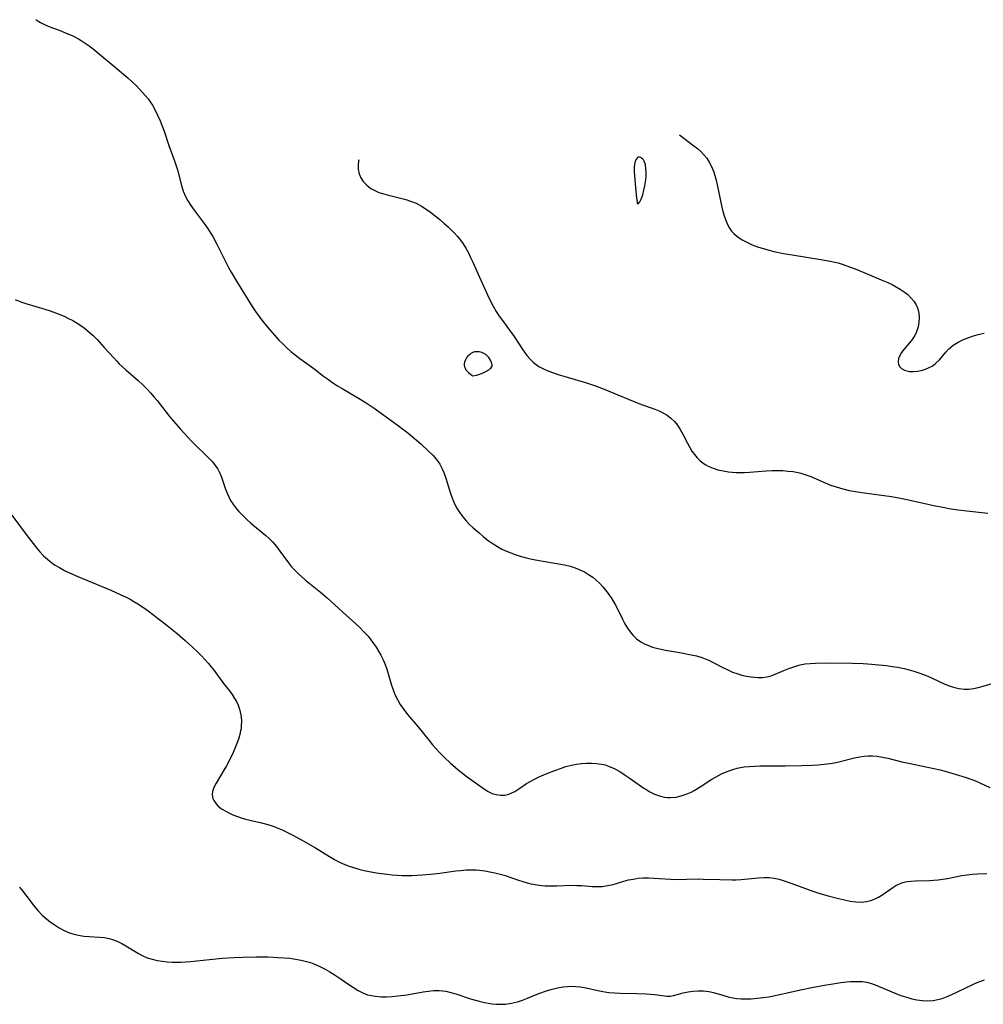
# Model space of a CAD drawing. Header units: inches. Extents: x 1073367 to 1082519, y 1569854 to 1574957.
# Tile 540 of 565: x 1080031 to 1080324, y 1574260 to 1574559. Entities that reach past the tile are written whole.
import ezdxf

# ---------------------------------------------------------------- set-up
doc = ezdxf.new("R2010")
doc.units = ezdxf.units.IN
doc.header["$MEASUREMENT"] = 0
doc.layers.add('CGG_CurvaNivelLidar_v1', color=7, linetype='Continuous', lineweight=30, true_color=0x008008)

msp = doc.modelspace()

# ---------------------------------------------------------------- linework, layer by layer
at = {"layer": 'CGG_CurvaNivelLidar_v1'}
for points in [[(1080035.6956, 1574559.0163, 85), (1080035.7582, 1574558.9642, 85), (1080037.0758, 1574558.136, 85), (1080038.5085, 1574557.4318, 85), (1080039.9487, 1574556.8586, 85), (1080042.8218, 1574555.8052, 85), (1080044.212, 1574555.2603, 85), (1080046.9498, 1574554.0746, 85), (1080048.6227, 1574553.2193, 85), (1080049.4955, 1574552.6994, 85), (1080050.7047, 1574551.9049, 85), (1080051.8923, 1574551.0556, 85), (1080053.0647, 1574550.1652, 85), (1080055.6836, 1574548.0611, 85), (1080058.5779, 1574545.6345, 85), (1080063.6148, 1574541.3163, 85), (1080065.0266, 1574540.05, 85), (1080066.1333, 1574539.0049, 85), (1080067.2061, 1574537.9341, 85), (1080068.238, 1574536.834, 85), (1080069.0355, 1574535.92, 85), (1080069.7918, 1574534.9771, 85), (1080070.477, 1574534.0312, 85), (1080071.1131, 1574533.0525, 85), (1080071.9465, 1574531.5832, 85), (1080072.695, 1574530.0622, 85), (1080073.4639, 1574528.2899, 85), (1080074.6443, 1574525.1689, 85), (1080076.1365, 1574520.8153, 85), (1080077.937, 1574515.8303, 85), (1080078.7028, 1574513.4005, 85), (1080079.969, 1574508.6625, 85), (1080080.5017, 1574506.9353, 85), (1080081.1714, 1574505.2779, 85), (1080081.8715, 1574503.9718, 85), (1080082.7933, 1574502.5473, 85), (1080083.8053, 1574501.1543, 85), (1080086.8851, 1574497.0831, 85), (1080087.856, 1574495.6955, 85), (1080088.8657, 1574494.1205, 85), (1080089.4454, 1574493.1406, 85), (1080090.6939, 1574490.8344, 85), (1080093.6016, 1574484.9918, 85), (1080094.239, 1574483.7773, 85), (1080095.0625, 1574482.31, 85), (1080096.6779, 1574479.6292, 85), (1080101.4308, 1574471.9378, 85), (1080102.4691, 1574470.3719, 85), (1080103.5509, 1574468.8359, 85), (1080104.7009, 1574467.3143, 85), (1080106.7809, 1574464.7869, 85), (1080108.183, 1574463.2076, 85), (1080109.5718, 1574461.7192, 85), (1080110.7332, 1574460.5315, 85), (1080111.9252, 1574459.3802, 85), (1080113.1571, 1574458.2771, 85), (1080114.5162, 1574457.167, 85), (1080115.9123, 1574456.1026, 85), (1080120.1234, 1574453.0348, 85), (1080123.0931, 1574450.7836, 85), (1080124.5949, 1574449.6758, 85), (1080125.9548, 1574448.7292, 85), (1080127.342, 1574447.8205, 85), (1080128.755, 1574446.9511, 85), (1080133.6984, 1574444.0785, 85), (1080136.0945, 1574442.5956, 85), (1080138.453, 1574441.029, 85), (1080141.4281, 1574438.9301, 85), (1080145.4926, 1574435.9336, 85), (1080148.6745, 1574433.4703, 85), (1080150.0149, 1574432.3805, 85), (1080152.6244, 1574430.1637, 85), (1080155.1335, 1574427.8872, 85), (1080156.3113, 1574426.6985, 85), (1080157.3847, 1574425.4477, 85), (1080158.3999, 1574423.9783, 85), (1080159.0363, 1574422.8179, 85), (1080159.6419, 1574421.4251, 85), (1080160.2394, 1574419.7878, 85), (1080161.7135, 1574415.0894, 85), (1080162.1631, 1574413.7809, 85), (1080162.8303, 1574412.1897, 85), (1080163.622, 1574410.6541, 85), (1080164.5397, 1574409.1886, 85), (1080165.4464, 1574407.9757, 85), (1080166.4355, 1574406.8209, 85), (1080167.4902, 1574405.7177, 85), (1080168.5978, 1574404.6624, 85), (1080170.3393, 1574403.1288, 85), (1080171.7166, 1574401.9642, 85), (1080173.1308, 1574400.84, 85), (1080174.6014, 1574399.7889, 85), (1080175.9289, 1574398.9648, 85), (1080177.3077, 1574398.2186, 85), (1080178.7318, 1574397.5493, 85), (1080180.0102, 1574397.0277, 85), (1080181.3147, 1574396.5585, 85), (1080182.8423, 1574396.0743, 85), (1080184.3913, 1574395.6419, 85), (1080185.9568, 1574395.2557, 85), (1080187.5348, 1574394.9125, 85), (1080189.2341, 1574394.5924, 85), (1080194.566, 1574393.7399, 85), (1080196.3136, 1574393.4085, 85), (1080198.0274, 1574392.9981, 85), (1080199.5686, 1574392.5163, 85), (1080200.9835, 1574391.9503, 85), (1080202.3471, 1574391.2822, 85), (1080203.6543, 1574390.5162, 85), (1080204.8966, 1574389.651, 85), (1080205.9848, 1574388.757, 85), (1080207.0117, 1574387.7856, 85), (1080207.9792, 1574386.7466, 85), (1080208.8069, 1574385.7517, 85), (1080209.59, 1574384.7154, 85), (1080210.7064, 1574383.0587, 85), (1080211.5846, 1574381.5664, 85), (1080212.4005, 1574380.0383, 85), (1080213.9428, 1574376.952, 85), (1080214.6909, 1574375.525, 85), (1080215.5038, 1574374.1626, 85), (1080216.2582, 1574373.0983, 85), (1080217.0861, 1574372.1093, 85), (1080218.2312, 1574370.9894, 85), (1080219.4993, 1574370.0345, 85), (1080220.6249, 1574369.3989, 85), (1080221.8232, 1574368.875, 85), (1080223.0793, 1574368.4441, 85), (1080224.316, 1574368.1047, 85), (1080225.6689, 1574367.7937, 85), (1080227.048, 1574367.5193, 85), (1080231.8967, 1574366.6926, 85), (1080234.8299, 1574366.134, 85), (1080236.4296, 1574365.7493, 85), (1080237.9967, 1574365.2819, 85), (1080239.0722, 1574364.8923, 85), (1080240.1244, 1574364.4521, 85), (1080241.4709, 1574363.8064, 85), (1080244.4399, 1574362.229, 85), (1080246.1077, 1574361.4015, 85), (1080247.4023, 1574360.8546, 85), (1080248.7199, 1574360.3825, 85), (1080250.1439, 1574359.9587, 85), (1080251.5745, 1574359.6176, 85), (1080253.0014, 1574359.3631, 85), (1080255.0113, 1574359.165, 85), (1080256.4423, 1574359.1746, 85), (1080257.8339, 1574359.3588, 85), (1080259.0687, 1574359.7043, 85), (1080260.2864, 1574360.1737, 85), (1080262.9525, 1574361.3369, 85), (1080264.4345, 1574361.942, 85), (1080265.9579, 1574362.4869, 85), (1080266.9215, 1574362.7774, 85), (1080267.9015, 1574363.0227, 85), (1080269.4808, 1574363.3061, 85), (1080271.0013, 1574363.4752, 85), (1080272.5444, 1574363.5733, 85), (1080275.6783, 1574363.6276, 85), (1080283.7551, 1574363.5154, 85), (1080287.0876, 1574363.4218, 85), (1080288.462, 1574363.3545, 85), (1080290.6837, 1574363.1947, 85), (1080294.1192, 1574362.8254, 85), (1080295.8241, 1574362.5845, 85), (1080297.5165, 1574362.3007, 85), (1080299.4836, 1574361.8952, 85), (1080300.99, 1574361.5176, 85), (1080302.4785, 1574361.0909, 85), (1080303.9467, 1574360.6192, 85), (1080305.3912, 1574360.1047, 85), (1080306.7082, 1574359.5878, 85), (1080307.995, 1574359.03, 85), (1080311.8709, 1574357.196, 85), (1080313.3144, 1574356.6372, 85), (1080314.782, 1574356.1885, 85), (1080316.2658, 1574355.8657, 85), (1080317.7588, 1574355.6921, 85), (1080318.5062, 1574355.6711, 85), (1080319.1928, 1574355.6955, 85), (1080320.6144, 1574355.8622, 85), (1080322.0416, 1574356.1491, 85), (1080323.4771, 1574356.5178, 85), (1080328.6622, 1574358.0378, 85)], [(1080231.2451, 1574524.0689, 86), (1080231.2875, 1574524.0347, 86), (1080235.6493, 1574520.7322, 86), (1080236.715, 1574519.8638, 86), (1080237.7253, 1574518.9525, 86), (1080238.6693, 1574517.9671, 86), (1080239.5219, 1574516.9122, 86), (1080240.2686, 1574515.7843, 86), (1080240.9618, 1574514.4439, 86), (1080241.5359, 1574513.0281, 86), (1080241.9891, 1574511.6581, 86), (1080242.3825, 1574510.2516, 86), (1080242.7314, 1574508.8198, 86), (1080244.1293, 1574502.0835, 86), (1080244.4433, 1574500.7216, 86), (1080244.8096, 1574499.3994, 86), (1080245.1827, 1574498.3072, 86), (1080245.6106, 1574497.2601, 86), (1080246.2545, 1574495.9779, 86), (1080247.0382, 1574494.817, 86), (1080247.7439, 1574494.0448, 86), (1080248.5426, 1574493.3499, 86), (1080249.1851, 1574492.8778, 86), (1080250.5178, 1574492.0479, 86), (1080251.9122, 1574491.3213, 86), (1080253.3815, 1574490.6636, 86), (1080254.9098, 1574490.0702, 86), (1080256.658, 1574489.4868, 86), (1080258.4523, 1574488.9795, 86), (1080259.911, 1574488.6288, 86), (1080262.877, 1574488.0363, 86), (1080265.4646, 1574487.5982, 86), (1080274.2003, 1574486.218, 86), (1080277.0059, 1574485.7006, 86), (1080279.4248, 1574485.1246, 86), (1080280.4152, 1574484.8427, 86), (1080281.8368, 1574484.3817, 86), (1080283.2407, 1574483.8685, 86), (1080284.6296, 1574483.3141, 86), (1080288.9778, 1574481.475, 86), (1080292.4936, 1574480.0434, 86), (1080294.5621, 1574479.1567, 86), (1080295.869, 1574478.5384, 86), (1080297.1338, 1574477.8751, 86), (1080298.3433, 1574477.1578, 86), (1080299.508, 1574476.3598, 86), (1080300.5871, 1574475.4991, 86), (1080301.5898, 1574474.5503, 86), (1080302.4576, 1574473.5304, 86), (1080303.1547, 1574472.4285, 86), (1080303.6679, 1574471.1794, 86), (1080303.97, 1574469.8579, 86), (1080304.0778, 1574468.5161, 86), (1080304.018, 1574467.1609, 86), (1080303.7681, 1574465.6722, 86), (1080303.3103, 1574464.2372, 86), (1080302.7201, 1574463.0395, 86), (1080301.9954, 1574461.9141, 86), (1080301.1832, 1574460.8633, 86), (1080299.4391, 1574458.8462, 86), (1080298.7548, 1574457.9283, 86), (1080298.2057, 1574456.9996, 86), (1080297.8374, 1574456.0739, 86), (1080297.6945, 1574455.1147, 86), (1080297.833, 1574454.2287, 86), (1080298.1579, 1574453.6075, 86), (1080298.6547, 1574453.0858, 86), (1080299.6295, 1574452.536, 86), (1080300.3402, 1574452.323, 86), (1080301.117, 1574452.1968, 86), (1080302.2904, 1574452.1546, 86), (1080303.522, 1574452.256, 86), (1080304.776, 1574452.4913, 86), (1080306.0189, 1574452.859, 86), (1080307.1287, 1574453.3228, 86), (1080307.975, 1574453.7919, 86), (1080309.0803, 1574454.6036, 86), (1080310.2127, 1574455.7036, 86), (1080312.1536, 1574458.0152, 86), (1080313.133, 1574459.0677, 86), (1080314.4399, 1574460.1237, 86), (1080315.9261, 1574461.0407, 86), (1080317.5436, 1574461.8451, 86), (1080319.1907, 1574462.5189, 86), (1080320.5963, 1574462.9846, 86), (1080322.0417, 1574463.3859, 86), (1080323.8283, 1574463.8032, 86)], [(1080133.856, 1574516.4687, 85.5), (1080133.7672, 1574516.1183, 85.5), (1080133.6021, 1574514.833, 85.5), (1080133.6295, 1574513.5616, 85.5), (1080133.9068, 1574512.2384, 85.5), (1080134.4253, 1574510.9848, 85.5), (1080135.1683, 1574509.8319, 85.5), (1080136.2302, 1574508.7143, 85.5), (1080137.502, 1574507.7614, 85.5), (1080138.9418, 1574506.9824, 85.5), (1080139.947, 1574506.5748, 85.5), (1080140.9975, 1574506.2214, 85.5), (1080142.4393, 1574505.8, 85.5), (1080148.0637, 1574504.3721, 85.5), (1080149.5155, 1574503.9292, 85.5), (1080151.2517, 1574503.2391, 85.5), (1080152.9037, 1574502.3807, 85.5), (1080154.289, 1574501.4826, 85.5), (1080155.634, 1574500.5001, 85.5), (1080157.026, 1574499.4324, 85.5), (1080158.4023, 1574498.3194, 85.5), (1080159.688, 1574497.2065, 85.5), (1080160.9443, 1574496.0545, 85.5), (1080162.8727, 1574494.1495, 85.5), (1080163.7826, 1574493.1508, 85.5), (1080164.6866, 1574492.0497, 85.5), (1080165.5208, 1574490.8959, 85.5), (1080166.3483, 1574489.5667, 85.5), (1080167.1012, 1574488.1839, 85.5), (1080167.8006, 1574486.7619, 85.5), (1080168.4646, 1574485.3127, 85.5), (1080170.8535, 1574479.8886, 85.5), (1080172.8712, 1574475.4197, 85.5), (1080173.6893, 1574473.7275, 85.5), (1080174.5973, 1574472.0192, 85.5), (1080175.5812, 1574470.3616, 85.5), (1080176.4933, 1574468.9806, 85.5), (1080177.4502, 1574467.6351, 85.5), (1080179.6304, 1574464.7419, 85.5), (1080181.0398, 1574462.8027, 85.5), (1080183.6791, 1574458.7564, 85.5), (1080184.9049, 1574457.0283, 85.5), (1080185.8451, 1574455.9007, 85.5), (1080186.8824, 1574454.887, 85.5), (1080187.6893, 1574454.256, 85.5), (1080188.5529, 1574453.6909, 85.5), (1080189.1192, 1574453.3663, 85.5), (1080190.142, 1574452.8488, 85.5), (1080191.5121, 1574452.2581, 85.5), (1080192.934, 1574451.7282, 85.5), (1080194.3936, 1574451.2398, 85.5), (1080197.1438, 1574450.3966, 85.5), (1080202.7282, 1574448.7708, 85.5), (1080205.3827, 1574447.9033, 85.5), (1080208.3626, 1574446.7592, 85.5), (1080212.4716, 1574445.0496, 85.5), (1080218.8882, 1574442.4601, 85.5), (1080223.7902, 1574440.6738, 85.5), (1080225.2319, 1574440.0723, 85.5), (1080226.4003, 1574439.4998, 85.5), (1080227.5022, 1574438.8403, 85.5), (1080228.6524, 1574437.9585, 85.5), (1080229.693, 1574436.9449, 85.5), (1080230.6201, 1574435.815, 85.5), (1080231.4815, 1574434.5043, 85.5), (1080232.2567, 1574433.116, 85.5), (1080233.6412, 1574430.4245, 85.5), (1080234.3629, 1574429.0992, 85.5), (1080235.0403, 1574427.9839, 85.5), (1080235.7928, 1574426.8959, 85.5), (1080236.6169, 1574425.8884, 85.5), (1080237.5318, 1574424.987, 85.5), (1080238.7812, 1574424.0679, 85.5), (1080239.304, 1574423.761, 85.5), (1080239.9977, 1574423.4057, 85.5), (1080241.4355, 1574422.8086, 85.5), (1080242.9497, 1574422.3311, 85.5), (1080244.5219, 1574421.9621, 85.5), (1080246.1381, 1574421.6981, 85.5), (1080247.275, 1574421.5776, 85.5), (1080248.4241, 1574421.5051, 85.5), (1080249.6592, 1574421.4776, 85.5), (1080250.9011, 1574421.4975, 85.5), (1080252.5603, 1574421.5875, 85.5), (1080257.5577, 1574421.9843, 85.5), (1080259.3979, 1574422.0595, 85.5), (1080261.0044, 1574422.0721, 85.5), (1080262.603, 1574422.0298, 85.5), (1080264.1891, 1574421.9223, 85.5), (1080265.7574, 1574421.7354, 85.5), (1080267.302, 1574421.4509, 85.5), (1080268.0853, 1574421.2596, 85.5), (1080269.6292, 1574420.7839, 85.5), (1080271.1481, 1574420.2146, 85.5), (1080275.559, 1574418.327, 85.5), (1080277.1752, 1574417.6684, 85.5), (1080278.8169, 1574417.0763, 85.5), (1080280.9123, 1574416.4693, 85.5), (1080282.8182, 1574416.0403, 85.5), (1080284.749, 1574415.6866, 85.5), (1080286.6969, 1574415.3802, 85.5), (1080295.6228, 1574414.1767, 85.5), (1080298.3903, 1574413.7201, 85.5), (1080300.8564, 1574413.2096, 85.5), (1080306.6797, 1574411.8461, 85.5), (1080308.5754, 1574411.4354, 85.5), (1080311.3038, 1574410.9047, 85.5), (1080313.2127, 1574410.569, 85.5), (1080315.1251, 1574410.2604, 85.5), (1080318.5375, 1574409.781, 85.5), (1080324.8967, 1574409.0723, 85.5)], [(1080029.4064, 1574474.0256, 84.5), (1080031.1694, 1574473.3006, 84.5), (1080032.9948, 1574472.6801, 84.5), (1080038.3807, 1574471.0781, 84.5), (1080040.0321, 1574470.5451, 84.5), (1080041.6679, 1574469.9731, 84.5), (1080042.9859, 1574469.4734, 84.5), (1080044.2822, 1574468.9311, 84.5), (1080045.6333, 1574468.2928, 84.5), (1080046.9513, 1574467.5954, 84.5), (1080048.2352, 1574466.8438, 84.5), (1080049.3676, 1574466.116, 84.5), (1080050.4628, 1574465.3381, 84.5), (1080051.8171, 1574464.2481, 84.5), (1080053.1012, 1574463.0753, 84.5), (1080054.3227, 1574461.8354, 84.5), (1080056.4806, 1574459.4812, 84.5), (1080059.3399, 1574456.2742, 84.5), (1080060.2961, 1574455.249, 84.5), (1080061.041, 1574454.5089, 84.5), (1080063.0212, 1574452.6844, 84.5), (1080066.8045, 1574449.3716, 84.5), (1080068.0824, 1574448.2052, 84.5), (1080069.3651, 1574446.938, 84.5), (1080070.5959, 1574445.6142, 84.5), (1080071.5735, 1574444.4813, 84.5), (1080072.5233, 1574443.3206, 84.5), (1080076.3074, 1574438.5245, 84.5), (1080077.5187, 1574437.0596, 84.5), (1080079.6522, 1574434.592, 84.5), (1080081.7625, 1574432.2938, 84.5), (1080083.1064, 1574430.8985, 84.5), (1080088.1414, 1574425.9377, 84.5), (1080089.3172, 1574424.6748, 84.5), (1080090.1852, 1574423.6009, 84.5), (1080090.9424, 1574422.4672, 84.5), (1080091.5562, 1574421.295, 84.5), (1080092.0728, 1574420.0701, 84.5), (1080093.3411, 1574416.3904, 84.5), (1080093.7865, 1574415.2112, 84.5), (1080094.2928, 1574414.0567, 84.5), (1080094.8567, 1574412.9801, 84.5), (1080095.4967, 1574411.9449, 84.5), (1080096.2119, 1574410.9572, 84.5), (1080097.3504, 1574409.6363, 84.5), (1080098.5848, 1574408.3768, 84.5), (1080099.7776, 1574407.2316, 84.5), (1080101.0149, 1574406.119, 84.5), (1080105.6008, 1574402.3577, 84.5), (1080106.527, 1574401.5076, 84.5), (1080107.6261, 1574400.3629, 84.5), (1080108.7793, 1574398.9913, 84.5), (1080109.8683, 1574397.5613, 84.5), (1080112.4128, 1574394.0483, 84.5), (1080113.3975, 1574392.8435, 84.5), (1080114.4485, 1574391.687, 84.5), (1080115.5609, 1574390.5815, 84.5), (1080116.5732, 1574389.6647, 84.5), (1080117.6198, 1574388.7822, 84.5), (1080121.2034, 1574385.9807, 84.5), (1080122.2248, 1574385.1372, 84.5), (1080124.2289, 1574383.3789, 84.5), (1080128.8554, 1574379.1464, 84.5), (1080132.9064, 1574375.5213, 84.5), (1080134.1151, 1574374.3782, 84.5), (1080135.2828, 1574373.2032, 84.5), (1080136.6187, 1574371.7194, 84.5), (1080137.4751, 1574370.6518, 84.5), (1080138.286, 1574369.5519, 84.5), (1080139.0905, 1574368.3771, 84.5), (1080139.8469, 1574367.1745, 84.5), (1080140.5451, 1574365.9412, 84.5), (1080141.2237, 1574364.5676, 84.5), (1080141.8168, 1574363.157, 84.5), (1080142.3128, 1574361.7535, 84.5), (1080143.7699, 1574356.8615, 84.5), (1080144.2461, 1574355.4239, 84.5), (1080144.7987, 1574354.0205, 84.5), (1080145.548, 1574352.4922, 84.5), (1080146.4217, 1574351.0237, 84.5), (1080147.4897, 1574349.4916, 84.5), (1080148.645, 1574348.0041, 84.5), (1080151.7037, 1574344.3288, 84.5), (1080155.1745, 1574340.0355, 84.5), (1080156.228, 1574338.788, 84.5), (1080158.3958, 1574336.3665, 84.5), (1080159.9419, 1574334.7613, 84.5), (1080161.6064, 1574333.2358, 84.5), (1080164.0575, 1574331.164, 84.5), (1080166.7597, 1574329.0539, 84.5), (1080171.9668, 1574325.3094, 84.5), (1080173.1126, 1574324.5753, 84.5), (1080174.3227, 1574324.0125, 84.5), (1080175.5956, 1574323.6349, 84.5), (1080176.9033, 1574323.459, 84.5), (1080178.1396, 1574323.4994, 84.5), (1080179.409, 1574323.7682, 84.5), (1080180.3324, 1574324.1216, 84.5), (1080181.2272, 1574324.5846, 84.5), (1080182.3945, 1574325.3372, 84.5), (1080184.7749, 1574326.9978, 84.5), (1080186.0377, 1574327.7465, 84.5), (1080187.3759, 1574328.4403, 84.5), (1080188.7709, 1574329.0924, 84.5), (1080191.7658, 1574330.3528, 84.5), (1080193.4033, 1574330.9946, 84.5), (1080195.0589, 1574331.5997, 84.5), (1080196.7319, 1574332.144, 84.5), (1080198.4229, 1574332.5981, 84.5), (1080199.9263, 1574332.8991, 84.5), (1080201.4654, 1574333.1072, 84.5), (1080203.0058, 1574333.2175, 84.5), (1080204.5398, 1574333.2264, 84.5), (1080206.0592, 1574333.124, 84.5), (1080207.5552, 1574332.8937, 84.5), (1080208.1138, 1574332.7686, 84.5), (1080208.6379, 1574332.6294, 84.5), (1080209.7084, 1574332.2753, 84.5), (1080211.4375, 1574331.5189, 84.5), (1080213.1182, 1574330.604, 84.5), (1080214.7617, 1574329.5806, 84.5), (1080215.9754, 1574328.7665, 84.5), (1080220.4392, 1574325.6304, 84.5), (1080221.3572, 1574325.0346, 84.5), (1080222.2891, 1574324.4862, 84.5), (1080223.7015, 1574323.7923, 84.5), (1080225.1523, 1574323.2524, 84.5), (1080226.6328, 1574322.8887, 84.5), (1080227.5619, 1574322.7643, 84.5), (1080228.4958, 1574322.7223, 84.5), (1080230.2288, 1574322.8632, 84.5), (1080231.7861, 1574323.2075, 84.5), (1080233.3203, 1574323.7267, 84.5), (1080234.8199, 1574324.4008, 84.5), (1080235.7365, 1574324.8942, 84.5), (1080237.536, 1574325.9891, 84.5), (1080241.0639, 1574328.2743, 84.5), (1080242.4141, 1574329.0779, 84.5), (1080244.0556, 1574329.9335, 84.5), (1080245.7448, 1574330.6749, 84.5), (1080247.4764, 1574331.288, 84.5), (1080248.7527, 1574331.6374, 84.5), (1080249.3322, 1574331.7644, 84.5), (1080250.8849, 1574332.0213, 84.5), (1080252.4617, 1574332.186, 84.5), (1080254.0567, 1574332.2828, 84.5), (1080255.6655, 1574332.3317, 84.5), (1080263.5081, 1574332.3689, 84.5), (1080268.4659, 1574332.4475, 84.5), (1080271.5192, 1574332.5622, 84.5), (1080273.3771, 1574332.6755, 84.5), (1080275.2199, 1574332.8383, 84.5), (1080277.0421, 1574333.0682, 84.5), (1080278.2491, 1574333.2702, 84.5), (1080279.308, 1574333.4873, 84.5), (1080284.3821, 1574334.7871, 84.5), (1080286.0591, 1574335.1304, 84.5), (1080287.3154, 1574335.3033, 84.5), (1080288.578, 1574335.3921, 84.5), (1080289.9276, 1574335.3864, 84.5), (1080291.2766, 1574335.2814, 84.5), (1080292.9014, 1574335.0354, 84.5), (1080294.5225, 1574334.6945, 84.5), (1080298.799, 1574333.6125, 84.5), (1080301.309, 1574333.0426, 84.5), (1080308.5028, 1574331.5971, 84.5), (1080310.413, 1574331.1523, 84.5), (1080311.9485, 1574330.7514, 84.5), (1080314.9863, 1574329.8813, 84.5), (1080318.3265, 1574328.8407, 84.5), (1080319.7786, 1574328.3337, 84.5), (1080321.1871, 1574327.7929, 84.5), (1080322.5396, 1574327.2135, 84.5), (1080325.5476, 1574325.7936, 84.5)], [(1080028.4418, 1574408.4666, 84), (1080033.0131, 1574402.2814, 84), (1080034.8505, 1574399.9033, 84), (1080035.8831, 1574398.6253, 84), (1080036.944, 1574397.3865, 84), (1080038.0492, 1574396.2047, 84), (1080039.2178, 1574395.1012, 84), (1080040.0111, 1574394.4446, 84), (1080041.3917, 1574393.4579, 84), (1080042.8484, 1574392.568, 84), (1080044.3628, 1574391.7528, 84), (1080045.921, 1574390.995, 84), (1080048.4494, 1574389.8726, 84), (1080058.4634, 1574385.6938, 84), (1080061.4916, 1574384.359, 84), (1080062.9146, 1574383.6783, 84), (1080064.313, 1574382.9537, 84), (1080065.5134, 1574382.2747, 84), (1080066.6934, 1574381.5593, 84), (1080068.3826, 1574380.4623, 84), (1080069.7769, 1574379.4931, 84), (1080071.1499, 1574378.4891, 84), (1080072.505, 1574377.4568, 84), (1080075.6149, 1574374.9727, 84), (1080078.5982, 1574372.5247, 84), (1080081.0363, 1574370.4543, 84), (1080083.4159, 1574368.3254, 84), (1080084.6736, 1574367.1394, 84), (1080085.8988, 1574365.9281, 84), (1080087.0625, 1574364.7081, 84), (1080088.1745, 1574363.452, 84), (1080088.8888, 1574362.5803, 84), (1080089.8765, 1574361.2896, 84), (1080092.726, 1574357.3994, 84), (1080094.4854, 1574355.1513, 84), (1080095.3261, 1574354.0262, 84), (1080096.0963, 1574352.871, 84), (1080096.6291, 1574351.9265, 84), (1080097.1532, 1574350.7733, 84), (1080097.5669, 1574349.5777, 84), (1080097.9544, 1574347.8901, 84), (1080098.1398, 1574346.1636, 84), (1080098.115, 1574344.4198, 84), (1080098.0289, 1574343.6308, 84), (1080097.9242, 1574342.9987, 84), (1080097.6705, 1574341.8835, 84), (1080097.2538, 1574340.4971, 84), (1080096.7537, 1574339.1166, 84), (1080095.6011, 1574336.3737, 84), (1080094.352, 1574333.7108, 84), (1080093.623, 1574332.3397, 84), (1080092.8571, 1574331.0104, 84), (1080090.4314, 1574327.0835, 84), (1080089.7886, 1574325.8203, 84), (1080089.366, 1574324.5542, 84), (1080089.2618, 1574323.5115, 84), (1080089.4587, 1574322.4365, 84), (1080089.7425, 1574321.7928, 84), (1080090.1359, 1574321.1817, 84), (1080091.0218, 1574320.2188, 84), (1080092.1247, 1574319.3444, 84), (1080093.3928, 1574318.5499, 84), (1080094.302, 1574318.0668, 84), (1080095.5935, 1574317.4698, 84), (1080096.9497, 1574316.9344, 84), (1080098.358, 1574316.4663, 84), (1080099.3915, 1574316.1747, 84), (1080104.2532, 1574315.0239, 84), (1080106.1501, 1574314.5348, 84), (1080107.8169, 1574314.016, 84), (1080108.9857, 1574313.5756, 84), (1080110.5682, 1574312.8932, 84), (1080112.1881, 1574312.114, 84), (1080113.7919, 1574311.2841, 84), (1080116.8736, 1574309.6024, 84), (1080120.6985, 1574307.424, 84), (1080124.8869, 1574304.8377, 84), (1080126.4105, 1574303.9292, 84), (1080127.7897, 1574303.1864, 84), (1080128.9051, 1574302.6632, 84), (1080130.631, 1574301.9812, 84), (1080132.2024, 1574301.4574, 84), (1080133.8015, 1574300.9989, 84), (1080135.4233, 1574300.6021, 84), (1080136.9479, 1574300.2862, 84), (1080139.7914, 1574299.7999, 84), (1080142.4165, 1574299.4353, 84), (1080143.9897, 1574299.257, 84), (1080145.4833, 1574299.132, 84), (1080146.9811, 1574299.0535, 84), (1080148.4816, 1574299.0234, 84), (1080150.0022, 1574299.0442, 84), (1080151.5231, 1574299.1111, 84), (1080153.0432, 1574299.2187, 84), (1080155.6244, 1574299.473, 84), (1080158.4633, 1574299.8145, 84), (1080163.2919, 1574300.4518, 84), (1080164.8613, 1574300.6243, 84), (1080166.4272, 1574300.7464, 84), (1080167.46, 1574300.7881, 84), (1080168.4911, 1574300.7911, 84), (1080169.5078, 1574300.751, 84), (1080170.522, 1574300.6707, 84), (1080172.0898, 1574300.4756, 84), (1080173.6493, 1574300.2077, 84), (1080175.1987, 1574299.878, 84), (1080176.7362, 1574299.4931, 84), (1080178.2568, 1574299.0521, 84), (1080182.3776, 1574297.6559, 84), (1080184.9415, 1574296.879, 84), (1080186.2325, 1574296.5545, 84), (1080187.4414, 1574296.3021, 84), (1080188.6561, 1574296.1123, 84), (1080190.4367, 1574295.9614, 84), (1080192.2332, 1574295.9163, 84), (1080194.0342, 1574295.939, 84), (1080198.5044, 1574296.0816, 84), (1080200.0287, 1574296.057, 84), (1080201.544, 1574295.9784, 84), (1080204.6944, 1574295.7467, 84), (1080206.2457, 1574295.6892, 84), (1080207.7804, 1574295.7397, 84), (1080208.2668, 1574295.7879, 84), (1080209.4475, 1574295.9772, 84), (1080211.0757, 1574296.3688, 84), (1080214.3441, 1574297.3227, 84), (1080215.7676, 1574297.6908, 84), (1080217.2117, 1574297.9914, 84), (1080218.6752, 1574298.2005, 84), (1080220.2554, 1574298.3035, 84), (1080221.8519, 1574298.3064, 84), (1080223.4603, 1574298.24, 84), (1080226.8811, 1574298.0044, 84), (1080228.5508, 1574297.916, 84), (1080229.9405, 1574297.8856, 84), (1080237.0207, 1574297.9966, 84), (1080238.4601, 1574297.9903, 84), (1080243.478, 1574297.7962, 84), (1080247.125, 1574297.7515, 84), (1080248.445, 1574297.7899, 84), (1080249.9696, 1574297.8885, 84), (1080255.3032, 1574298.393, 84), (1080256.8811, 1574298.4686, 84), (1080258.4484, 1574298.4272, 84), (1080259.999, 1574298.2291, 84), (1080261.5413, 1574297.8942, 84), (1080263.0761, 1574297.4519, 84), (1080265.0394, 1574296.7693, 84), (1080268.7002, 1574295.366, 84), (1080271.1487, 1574294.4853, 84), (1080273.9208, 1574293.6035, 84), (1080276.4528, 1574292.8788, 84), (1080279.5796, 1574292.0526, 84), (1080281.3654, 1574291.6163, 84), (1080283.1299, 1574291.257, 84), (1080284.8724, 1574291.0309, 84), (1080286.4911, 1574290.993, 84), (1080288.0704, 1574291.1585, 84), (1080289.4044, 1574291.4896, 84), (1080290.6837, 1574291.9824, 84), (1080291.7146, 1574292.5086, 84), (1080292.706, 1574293.1105, 84), (1080296.0289, 1574295.4327, 84), (1080297.0256, 1574296.0223, 84), (1080298.0635, 1574296.5217, 84), (1080299.1441, 1574296.9082, 84), (1080300.3842, 1574297.1864, 84), (1080301.6694, 1574297.3435, 84), (1080302.9917, 1574297.4229, 84), (1080307.1706, 1574297.5287, 84), (1080308.4426, 1574297.6032, 84), (1080309.8389, 1574297.7466, 84), (1080312.6449, 1574298.1825, 84), (1080317.0324, 1574299.0313, 84), (1080318.6213, 1574299.2908, 84), (1080320.2156, 1574299.4734, 84), (1080321.8231, 1574299.5838, 84), (1080324.6498, 1574299.6487, 84)], [(1080030.7141, 1574295.5494, 83.5), (1080031.6611, 1574294.444, 83.5), (1080034.2308, 1574290.9932, 83.5), (1080035.1071, 1574289.8645, 83.5), (1080036.3365, 1574288.4226, 83.5), (1080037.6526, 1574287.0522, 83.5), (1080039.0569, 1574285.7759, 83.5), (1080039.9513, 1574285.0592, 83.5), (1080041.2536, 1574284.1259, 83.5), (1080042.7731, 1574283.1903, 83.5), (1080044.3486, 1574282.3737, 83.5), (1080045.9698, 1574281.686, 83.5), (1080047.2859, 1574281.2435, 83.5), (1080048.6228, 1574280.9049, 83.5), (1080050.26, 1574280.6416, 83.5), (1080051.905, 1574280.5006, 83.5), (1080055.0032, 1574280.366, 83.5), (1080056.524, 1574280.2274, 83.5), (1080057.9888, 1574279.9549, 83.5), (1080059.3001, 1574279.5511, 83.5), (1080060.5808, 1574279.0203, 83.5), (1080061.8352, 1574278.3917, 83.5), (1080063.0666, 1574277.6906, 83.5), (1080066.8589, 1574275.362, 83.5), (1080068.1719, 1574274.6722, 83.5), (1080069.568, 1574274.0849, 83.5), (1080071.0166, 1574273.6222, 83.5), (1080072.5096, 1574273.2648, 83.5), (1080074.0367, 1574272.9995, 83.5), (1080075.5896, 1574272.8184, 83.5), (1080077.1617, 1574272.7184, 83.5), (1080078.4689, 1574272.6973, 83.5), (1080079.7075, 1574272.7261, 83.5), (1080081.2136, 1574272.8157, 83.5), (1080082.7246, 1574272.9491, 83.5), (1080088.5022, 1574273.5753, 83.5), (1080092.4124, 1574273.9093, 83.5), (1080095.9472, 1574274.134, 83.5), (1080098.5155, 1574274.2484, 83.5), (1080102.7539, 1574274.3306, 83.5), (1080106.1302, 1574274.3064, 83.5), (1080109.333, 1574274.1973, 83.5), (1080111.0928, 1574274.0803, 83.5), (1080112.8403, 1574273.9101, 83.5), (1080114.5712, 1574273.6773, 83.5), (1080116.2794, 1574273.3677, 83.5), (1080117.9575, 1574272.9612, 83.5), (1080119.1639, 1574272.5861, 83.5), (1080120.67, 1574272.0106, 83.5), (1080122.1437, 1574271.3448, 83.5), (1080123.5872, 1574270.6059, 83.5), (1080125.0011, 1574269.8064, 83.5), (1080126.6032, 1574268.8166, 83.5), (1080128.1637, 1574267.775, 83.5), (1080130.7739, 1574265.9422, 83.5), (1080132.211, 1574264.9924, 83.5), (1080133.6622, 1574264.1256, 83.5), (1080135.0637, 1574263.4089, 83.5), (1080136.505, 1574262.8536, 83.5), (1080137.6892, 1574262.5603, 83.5), (1080138.9094, 1574262.3744, 83.5), (1080140.614, 1574262.2468, 83.5), (1080142.2779, 1574262.239, 83.5), (1080143.9659, 1574262.3201, 83.5), (1080145.6679, 1574262.4705, 83.5), (1080148.3662, 1574262.8181, 83.5), (1080153.4219, 1574263.7261, 83.5), (1080154.9598, 1574263.9683, 83.5), (1080156.4841, 1574264.1303, 83.5), (1080157.4301, 1574264.172, 83.5), (1080158.3711, 1574264.1525, 83.5), (1080159.3104, 1574264.0609, 83.5), (1080160.2456, 1574263.9038, 83.5), (1080161.7676, 1574263.5342, 83.5), (1080163.2887, 1574263.0682, 83.5), (1080167.7449, 1574261.5669, 83.5), (1080170.3378, 1574260.8364, 83.5), (1080171.9869, 1574260.4656, 83.5), (1080173.1546, 1574260.2506, 83.5), (1080174.325, 1574260.0835, 83.5), (1080175.6723, 1574259.9637, 83.5), (1080177.0184, 1574259.93, 83.5), (1080178.3591, 1574259.9935, 83.5), (1080180.2045, 1574260.2568, 83.5), (1080182.0239, 1574260.7031, 83.5), (1080183.5725, 1574261.2145, 83.5), (1080185.1062, 1574261.8021, 83.5), (1080188.5223, 1574263.1806, 83.5), (1080190.8532, 1574264.0057, 83.5), (1080192.5207, 1574264.5037, 83.5), (1080194.1964, 1574264.9166, 83.5), (1080195.8749, 1574265.2265, 83.5), (1080197.1759, 1574265.379, 83.5), (1080198.4756, 1574265.4326, 83.5), (1080199.7682, 1574265.3722, 83.5), (1080201.0598, 1574265.2166, 83.5), (1080202.8536, 1574264.8897, 83.5), (1080206.4597, 1574264.0915, 83.5), (1080207.9912, 1574263.7937, 83.5), (1080209.7463, 1574263.547, 83.5), (1080211.4731, 1574263.4051, 83.5), (1080213.2061, 1574263.3331, 83.5), (1080218.2617, 1574263.2465, 83.5), (1080221.09, 1574263.1174, 83.5), (1080223.7339, 1574262.8891, 83.5), (1080227.3664, 1574262.4148, 83.5), (1080228.3908, 1574262.386, 83.5), (1080229.3925, 1574262.5599, 83.5), (1080231.0015, 1574263.0299, 83.5), (1080232.3685, 1574263.3786, 83.5), (1080233.8431, 1574263.6728, 83.5), (1080235.3867, 1574263.8963, 83.5), (1080236.9651, 1574264.0286, 83.5), (1080238.5037, 1574264.0302, 83.5), (1080240.1375, 1574263.8214, 83.5), (1080241.6152, 1574263.4823, 83.5), (1080244.6913, 1574262.558, 83.5), (1080246.314, 1574262.1071, 83.5), (1080247.4967, 1574261.8601, 83.5), (1080248.7036, 1574261.6878, 83.5), (1080249.9418, 1574261.5925, 83.5), (1080251.1963, 1574261.5653, 83.5), (1080252.994, 1574261.6199, 83.5), (1080254.8086, 1574261.7631, 83.5), (1080256.6328, 1574261.9797, 83.5), (1080258.4037, 1574262.2495, 83.5), (1080259.8645, 1574262.5137, 83.5), (1080261.7002, 1574262.9059, 83.5), (1080266.2403, 1574263.9562, 83.5), (1080268.5316, 1574264.455, 83.5), (1080271.5043, 1574265.0525, 83.5), (1080274.675, 1574265.6383, 83.5), (1080278.4734, 1574266.2966, 83.5), (1080280.277, 1574266.563, 83.5), (1080282.0644, 1574266.7658, 83.5), (1080283.2195, 1574266.8528, 83.5), (1080284.3623, 1574266.8987, 83.5), (1080285.6144, 1574266.8942, 83.5), (1080286.845, 1574266.8121, 83.5), (1080288.0508, 1574266.6283, 83.5), (1080289.6141, 1574266.2065, 83.5), (1080291.1618, 1574265.6471, 83.5), (1080297.6982, 1574262.9484, 83.5), (1080298.7968, 1574262.5419, 83.5), (1080300.3115, 1574262.0534, 83.5), (1080301.8538, 1574261.6284, 83.5), (1080303.4072, 1574261.2906, 83.5), (1080304.97, 1574261.0722, 83.5), (1080306.6521, 1574261.0061, 83.5), (1080308.3297, 1574261.1247, 83.5), (1080309.6999, 1574261.3661, 83.5), (1080311.0531, 1574261.7278, 83.5), (1080312.5534, 1574262.2627, 83.5), (1080314.0345, 1574262.8971, 83.5), (1080319.9545, 1574265.777, 83.5), (1080321.2343, 1574266.3431, 83.5), (1080322.5232, 1574266.8671, 83.5), (1080323.9656, 1574267.3877, 83.5)]]:
    msp.add_polyline3d(points, dxfattribs=at)
for points in [[(1080218.5, 1574503.1555, 86), (1080218.5692, 1574503.1272, 86), (1080218.7724, 1574503.2045, 86), (1080219.0374, 1574503.4415, 86), (1080219.2382, 1574503.7237, 86), (1080219.6216, 1574504.529, 86), (1080220.0728, 1574505.8357, 86), (1080220.466, 1574507.2662, 86), (1080220.7434, 1574508.5816, 86), (1080221.007, 1574510.4033, 86), (1080221.0835, 1574511.5561, 86), (1080221.082, 1574512.6364, 86), (1080221.0294, 1574513.6968, 86), (1080220.8838, 1574514.9443, 86), (1080220.7495, 1574515.5158, 86), (1080220.5493, 1574516.031, 86), (1080220.3183, 1574516.4066, 86), (1080220.0426, 1574516.725, 86), (1080219.7388, 1574516.981, 86), (1080219.4221, 1574517.1643, 86), (1080219.1067, 1574517.2599, 86), (1080218.8066, 1574517.2464, 86), (1080218.5114, 1574517.0893, 86), (1080218.249, 1574516.8096, 86), (1080218.0183, 1574516.4379, 86), (1080217.8207, 1574515.9975, 86), (1080217.6605, 1574515.506, 86), (1080217.5445, 1574514.9761, 86), (1080217.4764, 1574514.3741, 86), (1080217.4594, 1574513.7499, 86), (1080217.4983, 1574512.8321, 86), (1080217.8608, 1574508.0934, 86), (1080218.1962, 1574504.837, 86), (1080218.3633, 1574503.6626, 86), (1080218.4353, 1574503.309, 86)], [(1080168.5, 1574450.7906, 85.5), (1080169.5494, 1574451.0424, 85.5), (1080170.6369, 1574451.3866, 85.5), (1080171.8412, 1574451.8648, 85.5), (1080172.4099, 1574452.1289, 85.5), (1080173.3421, 1574452.6575, 85.5), (1080173.6756, 1574452.9129, 85.5), (1080173.9576, 1574453.1835, 85.5), (1080174.1741, 1574453.4739, 85.5), (1080174.3045, 1574453.7895, 85.5), (1080174.3334, 1574454.1303, 85.5), (1080174.2804, 1574454.4928, 85.5), (1080174.1661, 1574454.8692, 85.5), (1080173.8092, 1574455.6374, 85.5), (1080173.331, 1574456.3843, 85.5), (1080173.053, 1574456.7324, 85.5), (1080172.7472, 1574457.0516, 85.5), (1080172.4089, 1574457.3305, 85.5), (1080172.0396, 1574457.5569, 85.5), (1080171.6425, 1574457.7403, 85.5), (1080171.2261, 1574457.8878, 85.5), (1080170.3629, 1574458.0882, 85.5), (1080169.4969, 1574458.155, 85.5), (1080169.0766, 1574458.1237, 85.5), (1080168.673, 1574458.0343, 85.5), (1080168.2649, 1574457.8626, 85.5), (1080167.8805, 1574457.6257, 85.5), (1080167.5173, 1574457.3395, 85.5), (1080166.8558, 1574456.6621, 85.5), (1080166.5642, 1574456.2837, 85.5), (1080166.3081, 1574455.8827, 85.5), (1080166.098, 1574455.4638, 85.5), (1080165.9339, 1574455.0311, 85.5), (1080165.8197, 1574454.5918, 85.5), (1080165.793, 1574454.1184, 85.5), (1080165.8904, 1574453.6091, 85.5), (1080166.0904, 1574453.1438, 85.5), (1080166.3761, 1574452.6877, 85.5), (1080166.7205, 1574452.2544, 85.5), (1080167.0972, 1574451.8572, 85.5), (1080167.8739, 1574451.196, 85.5)]]:
    msp.add_polyline3d(points, close=True, dxfattribs=at)

doc.saveas('drawing.dxf')
